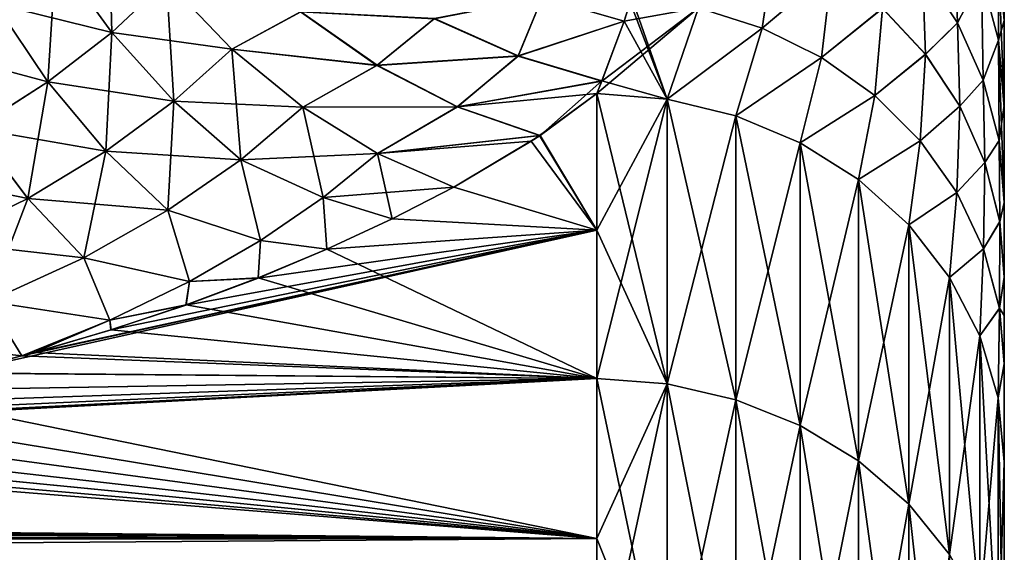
# Model space of a CAD drawing. Header units: metres. Extents: x -37.4 to 37.6, y -35 to 35.
# Tile 369 of 372: x 35.2 to 37.6, y 14.5 to 15.8. Entities that reach past the tile are written whole.
import ezdxf

# ---------------------------------------------------------------- set-up
doc = ezdxf.new("R2010")
doc.units = ezdxf.units.M
doc.layers.add('solid_506616_SW0001', color=7, linetype='CONTINUOUS')

msp = doc.modelspace()

# ---------------------------------------------------------------- linework, layer by layer
at = {"layer": 'solid_506616_SW0001'}
for points in [[(37.625, 16.299873, -136.302643), (37.625, -16.299873, -136.297363), (37.625, -16.24684, -137.614548)], [(37.625, 16.246412, -137.619797), (37.625, 16.299873, -136.302643), (37.625, -16.24684, -137.614548)], [(37.625, 16.299873, -136.302643), (37.625, 16.24684, -134.985443), (37.625, -16.299873, -136.297363)], [(37.609806, 16.258867, -133.648529), (37.625, 15.823136, -132.386139), (37.625, 16.087645, -133.676788)], [(37.609806, 15.991706, -132.344437), (37.625, 15.823136, -132.386139), (37.609806, 16.258867, -133.648529)], [(37.625, 16.24684, -134.985443), (37.625, -16.246412, -134.980194), (37.625, -16.299873, -136.297363)], [(37.625, 16.24684, -134.985443), (37.625, 16.087645, -133.676788), (37.625, -16.246412, -134.980194)], [(37.625, 16.246412, -137.619797), (37.625, -16.24684, -137.614548), (37.625, -16.087645, -138.923203)], [(37.625, 16.086803, -138.928375), (37.625, 16.246412, -137.619797), (37.625, -16.087645, -138.923203)], [(35.297596, 15.983715, -143.946854), (35.426468, 16.109432, -143.778351), (35.434658, 15.793703, -143.988968)], [(35.426468, 16.109432, -143.778351), (35.568989, 15.920664, -143.805145), (35.434658, 15.793703, -143.988968)], [(37.424252, 15.946261, -130.644897), (37.510345, 15.817183, -130.687927), (37.501339, 16.077663, -131.472443)], [(37.501339, 16.077662, -141.127563), (37.510349, 15.817179, -141.912094), (37.424255, 15.946258, -141.955124)], [(37.510345, 15.817183, -130.687927), (37.569393, 15.93074, -131.514664), (37.501339, 16.077663, -131.472443)], [(37.569393, 15.930738, -141.085342), (37.510349, 15.817179, -141.912094), (37.501339, 16.077662, -141.127563)], [(37.609806, 15.991706, -140.255569), (37.625, 16.086803, -138.928375), (37.625, 15.823136, -140.213867)], [(37.625, 16.087645, -133.676788), (37.625, -16.086803, -133.671616), (37.625, -16.246412, -134.980194)], [(37.625, 16.087645, -133.676788), (37.625, 15.823136, -132.386139), (37.625, -16.086803, -133.671616)], [(37.625, 16.086803, -138.928375), (37.625, -16.087645, -138.923203), (37.625, -15.823136, -140.213867)], [(37.625, 15.823136, -140.213867), (37.625, 16.086803, -138.928375), (37.625, -15.823136, -140.213867)], [(37.031075, 15.804165, -143.146774), (36.874298, 15.853676, -143.169754), (37.06321, 16.024723, -142.604446)], [(37.063229, 16.024942, -129.996124), (36.874348, 15.853902, -129.430771), (37.031113, 15.804387, -129.453751)], [(37.031075, 15.804165, -143.146774), (37.06321, 16.024723, -142.604446), (37.201992, 15.948585, -142.573669)], [(37.202015, 15.948799, -130.026901), (37.063229, 16.024942, -129.996124), (37.031113, 15.804387, -129.453751)], [(35.149071, 15.863581, -144.105347), (35.297596, 15.983715, -143.946854), (35.278141, 15.671979, -144.162766)], [(35.2976, 15.98371, -128.653152), (35.14909, 15.863591, -128.494675), (35.434666, 15.793699, -128.611038)], [(35.297596, 15.983715, -143.946854), (35.434658, 15.793703, -143.988968), (35.278141, 15.671979, -144.162766)], [(35.2976, 15.98371, -128.653152), (35.434666, 15.793699, -128.611038), (35.569, 15.920675, -128.79483)], [(37.609806, 15.991706, -140.255569), (37.611, 15.774966, -141.040573), (37.569393, 15.930738, -141.085342)], [(37.611, 15.774968, -131.559433), (37.609806, 15.991706, -132.344437), (37.569393, 15.93074, -131.514664)], [(37.609806, 15.991706, -132.344437), (37.625, 15.614592, -131.605011), (37.625, 15.823136, -132.386139)], [(37.611, 15.774968, -131.559433), (37.625, 15.614592, -131.605011), (37.609806, 15.991706, -132.344437)], [(37.609806, 15.991706, -140.255569), (37.625, 15.823136, -140.213867), (37.611, 15.774966, -141.040573)], [(37.176659, 15.731811, -143.113174), (37.031075, 15.804165, -143.146774), (37.201992, 15.948585, -142.573669)], [(37.202015, 15.948799, -130.026901), (37.031113, 15.804387, -129.453751), (37.176685, 15.732033, -129.48735)], [(37.176659, 15.731811, -143.113174), (37.201992, 15.948585, -142.573669), (37.325771, 15.852756, -142.534927)], [(37.32579, 15.852963, -130.065643), (37.202015, 15.948799, -130.026901), (37.176685, 15.732033, -129.48735)], [(37.424255, 15.946258, -141.955124), (37.431328, 15.739726, -142.489227), (37.325771, 15.852756, -142.534927)], [(37.431347, 15.739928, -130.111328), (37.424252, 15.946261, -130.644897), (37.32579, 15.852963, -130.065643)], [(37.431347, 15.739928, -130.111328), (37.510345, 15.817183, -130.687927), (37.424252, 15.946261, -130.644897)], [(37.424255, 15.946258, -141.955124), (37.510349, 15.817179, -141.912094), (37.431328, 15.739726, -142.489227)], [(37.510345, 15.817183, -130.687927), (37.573486, 15.676672, -130.734772), (37.569393, 15.93074, -131.514664)], [(37.569393, 15.930738, -141.085342), (37.573486, 15.676666, -141.86525), (37.510349, 15.817179, -141.912094)], [(37.573486, 15.676672, -130.734772), (37.611, 15.774968, -131.559433), (37.569393, 15.93074, -131.514664)], [(37.611, 15.774966, -141.040573), (37.573486, 15.676666, -141.86525), (37.569393, 15.930738, -141.085342)], [(35.434658, 15.793703, -143.988968), (35.568989, 15.920664, -143.805145), (35.587288, 15.624714, -144.058334)], [(35.569, 15.920675, -128.79483), (35.434666, 15.793699, -128.611038), (35.729294, 15.7528, -128.74205)], [(35.568989, 15.920664, -143.805145), (35.729282, 15.752782, -143.857925), (35.587288, 15.624714, -144.058334)], [(35.898075, 15.844032, -143.657532), (35.729282, 15.752782, -143.857925), (35.568989, 15.920664, -143.805145)], [(35.898857, 15.844504, -128.943512), (35.569, 15.920675, -128.79483), (35.729294, 15.7528, -128.74205)], [(36.431751, 15.735695, -143.540283), (36.22599, 15.826799, -143.479385), (36.490654, 15.879074, -143.254471)], [(36.490864, 15.879777, -129.34697), (36.226387, 15.827496, -129.121902), (36.432137, 15.736426, -129.061157)], [(36.431751, 15.735695, -143.540283), (36.490654, 15.879074, -143.254471), (36.692238, 15.820977, -143.30864)], [(36.490864, 15.879777, -129.34697), (36.432137, 15.736426, -129.061157), (36.692471, 15.821692, -129.292923)], [(36.707283, 15.867503, -143.206848), (36.692238, 15.820977, -143.30864), (36.490654, 15.879074, -143.254471)], [(36.70731, 15.867605, -129.393387), (36.490864, 15.879777, -129.34697), (36.692471, 15.821692, -129.292923)], [(36.797443, 15.629682, -128.91861), (36.710712, 15.878798, -129.418121), (36.70731, 15.867605, -129.393387)], [(36.797443, 15.629682, -128.91861), (36.874348, 15.853902, -129.430771), (36.710712, 15.878798, -129.418121)], [(35.14909, 15.863591, -128.494675), (34.980865, 15.751405, -128.34845), (35.27816, 15.671991, -128.437241)], [(35.149071, 15.863581, -144.105347), (35.278141, 15.671979, -144.162766), (35.099201, 15.55794, -144.323944)], [(35.14909, 15.863591, -128.494675), (35.27816, 15.671991, -128.437241), (35.434666, 15.793699, -128.611038)], [(36.874298, 15.853676, -143.169754), (36.625004, 15.643232, -143.687775), (36.63752, 15.674239, -143.622192)], [(36.874298, 15.853676, -143.169754), (36.797443, 15.629686, -143.681381), (36.625004, 15.643232, -143.687775)], [(36.874298, 15.853676, -143.169754), (36.63752, 15.674239, -143.622192), (36.692238, 15.820977, -143.30864)], [(36.874298, 15.853676, -143.169754), (36.692238, 15.820977, -143.30864), (36.707283, 15.867503, -143.206848)], [(36.797443, 15.629682, -128.91861), (36.70731, 15.867605, -129.393387), (36.692471, 15.821692, -129.292923)], [(36.797443, 15.629682, -128.91861), (37.031113, 15.804387, -129.453751), (36.874348, 15.853902, -129.430771)], [(37.031075, 15.804165, -143.146774), (36.797443, 15.629686, -143.681381), (36.874298, 15.853676, -143.169754)], [(37.307041, 15.638608, -143.069901), (37.176659, 15.731811, -143.113174), (37.325771, 15.852756, -142.534927)], [(37.32579, 15.852963, -130.065643), (37.176685, 15.732033, -129.48735), (37.30706, 15.638833, -129.530609)], [(37.307041, 15.638608, -143.069901), (37.325771, 15.852756, -142.534927), (37.431328, 15.739726, -142.489227)], [(37.431347, 15.739928, -130.111328), (37.32579, 15.852963, -130.065643), (37.30706, 15.638833, -129.530609)], [(36.085285, 15.712633, -143.71875), (35.729282, 15.752782, -143.857925), (35.898075, 15.844032, -143.657532)], [(35.898857, 15.844504, -128.943512), (35.729294, 15.7528, -128.74205), (36.086124, 15.713162, -128.882385)], [(36.085285, 15.712633, -143.71875), (35.898075, 15.844032, -143.657532), (36.22599, 15.826799, -143.479385)], [(36.226387, 15.827496, -129.121902), (35.898857, 15.844504, -128.943512), (36.086124, 15.713162, -128.882385)], [(36.085285, 15.712633, -143.71875), (36.22599, 15.826799, -143.479385), (36.431751, 15.735695, -143.540283)], [(36.432137, 15.736426, -129.061157), (36.226387, 15.827496, -129.121902), (36.086124, 15.713162, -128.882385)], [(36.431751, 15.735695, -143.540283), (36.692238, 15.820977, -143.30864), (36.63752, 15.674239, -143.622192)], [(36.692471, 15.821692, -129.292923), (36.432137, 15.736426, -129.061157), (36.637772, 15.674937, -128.979263)], [(36.797443, 15.629682, -128.91861), (36.692471, 15.821692, -129.292923), (36.637772, 15.674937, -128.979263)], [(36.797443, 15.629682, -128.91861), (36.966034, 15.589019, -128.937805), (37.031113, 15.804387, -129.453751)], [(37.031075, 15.804165, -143.146774), (36.966038, 15.589024, -143.662186), (36.797443, 15.629686, -143.681381)], [(36.966034, 15.589019, -128.937805), (37.176685, 15.732033, -129.48735), (37.031113, 15.804387, -129.453751)], [(37.176659, 15.731811, -143.113174), (36.966038, 15.589024, -143.662186), (37.031075, 15.804165, -143.146774)], [(37.510349, 15.817179, -141.912094), (37.515915, 15.612437, -142.437775), (37.431328, 15.739726, -142.489227)], [(37.51593, 15.612632, -130.162781), (37.510345, 15.817183, -130.687927), (37.431347, 15.739928, -130.111328)], [(37.51593, 15.612632, -130.162781), (37.573486, 15.676672, -130.734772), (37.510345, 15.817183, -130.687927)], [(37.510349, 15.817179, -141.912094), (37.573486, 15.676666, -141.86525), (37.515915, 15.612437, -142.437775)], [(37.611, 15.774966, -141.040573), (37.625, 15.823136, -140.213867), (37.625, 15.61459, -140.994995)], [(37.625, 15.823136, -140.213867), (37.625, -15.823136, -140.213867), (37.625, -15.614588, -140.994995)], [(37.625, 15.61459, -140.994995), (37.625, 15.823136, -140.213867), (37.625, -15.614588, -140.994995)], [(37.625, 15.823136, -132.386139), (37.625, -15.823136, -132.386139), (37.625, -16.086803, -133.671616)], [(37.625, 15.823136, -132.386139), (37.625, 15.614592, -131.605011), (37.625, -15.823136, -132.386139)], [(35.278141, 15.671979, -144.162766), (35.434658, 15.793703, -143.988968), (35.420574, 15.501575, -144.248474)], [(35.434666, 15.793699, -128.611038), (35.27816, 15.671991, -128.437241), (35.587296, 15.624711, -128.541672)], [(35.434658, 15.793703, -143.988968), (35.587288, 15.624714, -144.058334), (35.420574, 15.501575, -144.248474)], [(35.434666, 15.793699, -128.611038), (35.587296, 15.624711, -128.541672), (35.729294, 15.7528, -128.74205)], [(37.573486, 15.676672, -130.734772), (37.612038, 15.528367, -130.78421), (37.611, 15.774968, -131.559433)], [(37.611, 15.774966, -141.040573), (37.612038, 15.528361, -141.815811), (37.573486, 15.676666, -141.86525)], [(37.611, 15.774968, -131.559433), (37.625, 15.376116, -130.834961), (37.625, 15.609163, -131.586166)], [(37.612038, 15.528367, -130.78421), (37.625, 15.376116, -130.834961), (37.611, 15.774968, -131.559433)], [(37.611, 15.774968, -131.559433), (37.625, 15.609163, -131.586166), (37.625, 15.614592, -131.605011)], [(37.611, 15.774966, -141.040573), (37.625, 15.61459, -140.994995), (37.612038, 15.528361, -141.815811)], [(34.980865, 15.751405, -128.34845), (35.099213, 15.557962, -128.276077), (35.27816, 15.671991, -128.437241)], [(35.587288, 15.624714, -144.058334), (35.729282, 15.752782, -143.857925), (35.75164, 15.481005, -144.153198)], [(35.729294, 15.7528, -128.74205), (35.587296, 15.624711, -128.541672), (35.903316, 15.610039, -128.664612)], [(35.729282, 15.752782, -143.857925), (35.903309, 15.610013, -143.935364), (35.75164, 15.481005, -144.153198)], [(36.085285, 15.712633, -143.71875), (35.903309, 15.610013, -143.935364), (35.729282, 15.752782, -143.857925)], [(36.086124, 15.713162, -128.882385), (35.729294, 15.7528, -128.74205), (35.903316, 15.610039, -128.664612)], [(36.282448, 15.610509, -143.800964), (36.085285, 15.712633, -143.71875), (36.431751, 15.735695, -143.540283)], [(36.432137, 15.736426, -129.061157), (36.086124, 15.713162, -128.882385), (36.283348, 15.611097, -128.800262)], [(36.282448, 15.610509, -143.800964), (36.431751, 15.735695, -143.540283), (36.63752, 15.674239, -143.622192)], [(36.637772, 15.674937, -128.979263), (36.432137, 15.736426, -129.061157), (36.283348, 15.611097, -128.800262)], [(36.966034, 15.589019, -128.937805), (37.124245, 15.522478, -128.969238), (37.176685, 15.732033, -129.48735)], [(37.176659, 15.731811, -143.113174), (37.124245, 15.522482, -143.630753), (36.966038, 15.589024, -143.662186)], [(37.124245, 15.522478, -128.969238), (37.30706, 15.638833, -129.530609), (37.176685, 15.732033, -129.48735)], [(37.307041, 15.638608, -143.069901), (37.124245, 15.522482, -143.630753), (37.176659, 15.731811, -143.113174)], [(37.418629, 15.527126, -143.018158), (37.307041, 15.638608, -143.069901), (37.431328, 15.739726, -142.489227)], [(37.431347, 15.739928, -130.111328), (37.30706, 15.638833, -129.530609), (37.418636, 15.527356, -129.582367)], [(37.418629, 15.527126, -143.018158), (37.431328, 15.739726, -142.489227), (37.515915, 15.612437, -142.437775)], [(37.51593, 15.612632, -130.162781), (37.431347, 15.739928, -130.111328), (37.418636, 15.527356, -129.582367)], [(36.282448, 15.610509, -143.800964), (35.903309, 15.610013, -143.935364), (36.085285, 15.712633, -143.71875)], [(36.086124, 15.713162, -128.882385), (35.903316, 15.610039, -128.664612), (36.283348, 15.611097, -128.800262)], [(35.099201, 15.55794, -144.323944), (35.278141, 15.671979, -144.162766), (35.228741, 15.385897, -144.425369)], [(35.27816, 15.671991, -128.437241), (35.099213, 15.557962, -128.276077), (35.420593, 15.501592, -128.351547)], [(35.278141, 15.671979, -144.162766), (35.420574, 15.501575, -144.248474), (35.228741, 15.385897, -144.425369)], [(35.27816, 15.671991, -128.437241), (35.420593, 15.501592, -128.351547), (35.587296, 15.624711, -128.541672)], [(36.282448, 15.610509, -143.800964), (36.63752, 15.674239, -143.622192), (36.625004, 15.643232, -143.687775)], [(36.637772, 15.674937, -128.979263), (36.283348, 15.611097, -128.800262), (36.485722, 15.540838, -128.699188)], [(36.637772, 15.674937, -128.979263), (36.485722, 15.540838, -128.699188), (36.624996, 15.64323, -128.912216)], [(36.797443, 15.629682, -128.91861), (36.637772, 15.674937, -128.979263), (36.624996, 15.64323, -128.912216)], [(37.573486, 15.676666, -141.86525), (37.577332, 15.474197, -142.381882), (37.515915, 15.612437, -142.437775)], [(37.577343, 15.474386, -130.218658), (37.573486, 15.676672, -130.734772), (37.51593, 15.612632, -130.162781)], [(37.577343, 15.474386, -130.218658), (37.612038, 15.528367, -130.78421), (37.573486, 15.676672, -130.734772)], [(37.573486, 15.676666, -141.86525), (37.612038, 15.528361, -141.815811), (37.577332, 15.474197, -142.381882)], [(36.282448, 15.610509, -143.800964), (36.625004, 15.643232, -143.687775), (36.484753, 15.540189, -143.902145)], [(36.484753, 15.540189, -143.902145), (36.625004, 15.643232, -143.687775), (36.625, 15.307608, -144.360214)], [(36.625, 15.307605, -128.239777), (36.624996, 15.64323, -128.912216), (36.485722, 15.540838, -128.699188)], [(36.797443, 15.629682, -128.91861), (36.624996, 15.64323, -128.912216), (36.625, 15.307605, -128.239777)], [(36.797443, 14.930153, -145.009903), (36.625, 15.307608, -144.360214), (36.625004, 15.643232, -143.687775)], [(36.797443, 15.629686, -143.681381), (36.797443, 14.930153, -145.009903), (36.625004, 15.643232, -143.687775)], [(37.124245, 15.522478, -128.969238), (37.267254, 15.432083, -129.011932), (37.30706, 15.638833, -129.530609)], [(37.307041, 15.638608, -143.069901), (37.267254, 15.432086, -143.588058), (37.124245, 15.522482, -143.630753)], [(37.267254, 15.432083, -129.011932), (37.418636, 15.527356, -129.582367), (37.30706, 15.638833, -129.530609)], [(37.418629, 15.527126, -143.018158), (37.267254, 15.432086, -143.588058), (37.307041, 15.638608, -143.069901)], [(35.420574, 15.501575, -144.248474), (35.587288, 15.624714, -144.058334), (35.572777, 15.356664, -144.360275)], [(35.587296, 15.624711, -128.541672), (35.420593, 15.501592, -128.351547), (35.751644, 15.481002, -128.446808)], [(35.587288, 15.624714, -144.058334), (35.75164, 15.481005, -144.153198), (35.572777, 15.356664, -144.360275)], [(35.587296, 15.624711, -128.541672), (35.751644, 15.481002, -128.446808), (35.903316, 15.610039, -128.664612)], [(35.75164, 15.481005, -144.153198), (35.903309, 15.610013, -143.935364), (35.953342, 15.387988, -144.231873)], [(36.086689, 15.495987, -128.564468), (35.903316, 15.610039, -128.664612), (35.751644, 15.481002, -128.446808)], [(36.282448, 15.610509, -143.800964), (36.086685, 15.495955, -144.035507), (35.903309, 15.610013, -143.935364)], [(35.903309, 15.610013, -143.935364), (36.086685, 15.495955, -144.035507), (35.953342, 15.387988, -144.231873)], [(36.283348, 15.611097, -128.800262), (35.903316, 15.610039, -128.664612), (36.086689, 15.495987, -128.564468)], [(36.282448, 15.610509, -143.800964), (36.484753, 15.540189, -143.902145), (36.086685, 15.495955, -144.035507)], [(36.283348, 15.611097, -128.800262), (36.086689, 15.495987, -128.564468), (36.485722, 15.540838, -128.699188)], [(36.797443, 15.629682, -128.91861), (36.625, 15.307605, -128.239777), (36.625, 14.943091, -127.582542)], [(36.797443, 14.930148, -127.590088), (36.797443, 15.629682, -128.91861), (36.625, 14.943091, -127.582542)], [(36.966038, 14.891311, -144.987244), (36.797443, 14.930153, -145.009903), (36.797443, 15.629686, -143.681381)], [(36.966038, 14.891311, -144.987244), (36.797443, 15.629686, -143.681381), (36.966038, 15.589024, -143.662186)], [(36.797443, 14.930148, -127.590088), (36.966034, 15.589019, -128.937805), (36.797443, 15.629682, -128.91861)], [(37.508343, 15.400436, -142.959335), (37.418629, 15.527126, -143.018158), (37.515915, 15.612437, -142.437775)], [(37.51593, 15.612632, -130.162781), (37.418636, 15.527356, -129.582367), (37.508347, 15.400674, -129.64119)], [(37.508343, 15.400436, -142.959335), (37.515915, 15.612437, -142.437775), (37.577332, 15.474197, -142.381882)], [(37.577343, 15.474386, -130.218658), (37.51593, 15.612632, -130.162781), (37.508347, 15.400674, -129.64119)], [(37.612038, 15.528361, -141.815811), (37.625, 15.61459, -140.994995), (37.625, 15.376109, -141.76506)], [(37.625, 15.614592, -131.605011), (37.625, -15.614588, -131.605011), (37.625, -15.823136, -132.386139)], [(37.625, 15.614592, -131.605011), (37.625, 15.609163, -131.586166), (37.625, -15.614588, -131.605011)], [(37.625, 15.61459, -140.994995), (37.625, -15.614588, -140.994995), (37.625, -15.609159, -141.013855)], [(37.625, 15.609159, -141.013855), (37.625, 15.61459, -140.994995), (37.625, -15.609159, -141.013855)], [(37.625, 15.376109, -141.76506), (37.625, 15.61459, -140.994995), (37.625, 15.609159, -141.013855)], [(37.625, 15.609163, -131.586166), (37.625, -15.609161, -131.586166), (37.625, -15.614588, -131.605011)], [(37.625, 15.609163, -131.586166), (37.625, 15.376116, -130.834961), (37.625, -15.609161, -131.586166)], [(37.625, 15.609159, -141.013855), (37.625, -15.609159, -141.013855), (37.625, -15.376108, -141.765076)], [(37.625, 15.376109, -141.76506), (37.625, 15.609159, -141.013855), (37.625, -15.376108, -141.765076)], [(36.966034, 14.891305, -127.612747), (36.966034, 15.589019, -128.937805), (36.797443, 14.930148, -127.590088)], [(36.966034, 14.891305, -127.612747), (37.124245, 15.522478, -128.969238), (36.966034, 15.589019, -128.937805)], [(37.124245, 14.827746, -144.950165), (36.966038, 14.891311, -144.987244), (36.966038, 15.589024, -143.662186)], [(37.124245, 14.827746, -144.950165), (36.966038, 15.589024, -143.662186), (37.124245, 15.522482, -143.630753)], [(35.099213, 15.557962, -128.276077), (34.897835, 15.454041, -128.130447), (35.228756, 15.385923, -128.174652)], [(35.099201, 15.55794, -144.323944), (35.228741, 15.385897, -144.425369), (35.011681, 15.280218, -144.585663)], [(35.099213, 15.557962, -128.276077), (35.228756, 15.385923, -128.174652), (35.420593, 15.501592, -128.351547)], [(36.086685, 15.495955, -144.035507), (36.484753, 15.540189, -143.902145), (36.464191, 15.526543, -143.929977)], [(36.086689, 15.495987, -128.564468), (36.274605, 15.413564, -128.444305), (36.485722, 15.540838, -128.699188)], [(36.485722, 15.540838, -128.699188), (36.274605, 15.413564, -128.444305), (36.464169, 15.526525, -128.669998)], [(36.625, 15.307605, -128.239777), (36.485722, 15.540838, -128.699188), (36.464169, 15.526525, -128.669998)], [(36.464191, 15.526543, -143.929977), (36.484753, 15.540189, -143.902145), (36.625, 15.307608, -144.360214)], [(36.086685, 15.495955, -144.035507), (36.464191, 15.526543, -143.929977), (36.274605, 15.413564, -144.155701)], [(36.274605, 15.413564, -144.155701), (36.464191, 15.526543, -143.929977), (36.625, 15.307608, -144.360214)], [(36.625, 15.307605, -128.239777), (36.464169, 15.526525, -128.669998), (36.274605, 15.413564, -128.444305)], [(37.124245, 14.827743, -127.649826), (37.124245, 15.522478, -128.969238), (36.966034, 14.891305, -127.612747)], [(37.267254, 14.741398, -144.899796), (37.124245, 14.827746, -144.950165), (37.124245, 15.522482, -143.630753)], [(37.267254, 14.741398, -144.899796), (37.124245, 15.522482, -143.630753), (37.267254, 15.432086, -143.588058)], [(37.124245, 14.827743, -127.649826), (37.267254, 15.432083, -129.011932), (37.124245, 15.522478, -128.969238)], [(37.267254, 15.432083, -129.011932), (37.390709, 15.320588, -129.06459), (37.418636, 15.527356, -129.582367)], [(37.418629, 15.527126, -143.018158), (37.390709, 15.32059, -143.535416), (37.267254, 15.432086, -143.588058)], [(37.390709, 15.320588, -129.06459), (37.508347, 15.400674, -129.64119), (37.418636, 15.527356, -129.582367)], [(37.508343, 15.400436, -142.959335), (37.390709, 15.32059, -143.535416), (37.418629, 15.527126, -143.018158)], [(37.612038, 15.528361, -141.815811), (37.613983, 15.328603, -142.323029), (37.577332, 15.474197, -142.381882)], [(37.613991, 15.328786, -130.277512), (37.612038, 15.528367, -130.78421), (37.577343, 15.474386, -130.218658)], [(37.613991, 15.328786, -130.277512), (37.625, 15.376116, -130.834961), (37.612038, 15.528367, -130.78421)], [(37.612038, 15.528361, -141.815811), (37.625, 15.376109, -141.76506), (37.613983, 15.328603, -142.323029)], [(35.228741, 15.385897, -144.425369), (35.420574, 15.501575, -144.248474), (35.366211, 15.23959, -144.553284)], [(35.420593, 15.501592, -128.351547), (35.228756, 15.385923, -128.174652), (35.572796, 15.356682, -128.239731)], [(35.420574, 15.501575, -144.248474), (35.572777, 15.356664, -144.360275), (35.366211, 15.23959, -144.553284)], [(35.420593, 15.501592, -128.351547), (35.572796, 15.356682, -128.239731), (35.751644, 15.481002, -128.446808)], [(35.953346, 15.387986, -128.368118), (36.086689, 15.495987, -128.564468), (35.751644, 15.481002, -128.446808)], [(35.953342, 15.387988, -144.231873), (36.086685, 15.495955, -144.035507), (36.122925, 15.335399, -144.30722)], [(35.953346, 15.387986, -128.368118), (36.274605, 15.413564, -128.444305), (36.086689, 15.495987, -128.564468)], [(36.086685, 15.495955, -144.035507), (36.274605, 15.413564, -144.155701), (36.122925, 15.335399, -144.30722)], [(35.572777, 15.356664, -144.360275), (35.75164, 15.481005, -144.153198), (35.799725, 15.282798, -144.420731)], [(35.799736, 15.282806, -128.179291), (35.751644, 15.481002, -128.446808), (35.572796, 15.356682, -128.239731)], [(35.75164, 15.481005, -144.153198), (35.953342, 15.387988, -144.231873), (35.799725, 15.282798, -144.420731)], [(35.799736, 15.282806, -128.179291), (35.953346, 15.387986, -128.368118), (35.751644, 15.481002, -128.446808)], [(37.573715, 15.26203, -142.895081), (37.508343, 15.400436, -142.959335), (37.577332, 15.474197, -142.381882)], [(37.577343, 15.474386, -130.218658), (37.508347, 15.400674, -129.64119), (37.573711, 15.262277, -129.705429)], [(37.613991, 15.328786, -130.277512), (37.577343, 15.474386, -130.218658), (37.573711, 15.262277, -129.705429)], [(37.573715, 15.26203, -142.895081), (37.577332, 15.474197, -142.381882), (37.613983, 15.328603, -142.323029)], [(34.897835, 15.454041, -128.130447), (35.011684, 15.28021, -128.014328), (35.228756, 15.385923, -128.174652)], [(37.267254, 14.741394, -127.700203), (37.267254, 15.432083, -129.011932), (37.124245, 14.827743, -127.649826)], [(37.390709, 14.634892, -144.837662), (37.267254, 14.741398, -144.899796), (37.267254, 15.432086, -143.588058)], [(37.390709, 14.634892, -144.837662), (37.267254, 15.432086, -143.588058), (37.390709, 15.32059, -143.535416)], [(37.267254, 14.741394, -127.700203), (37.390709, 15.320588, -129.06459), (37.267254, 15.432083, -129.011932)], [(35.953346, 15.387986, -128.368118), (36.122791, 15.335332, -128.292648), (36.274605, 15.413564, -128.444305)], [(36.625, 15.307605, -128.239777), (36.274605, 15.413564, -128.444305), (36.122791, 15.335332, -128.292648)], [(36.122925, 15.335399, -144.30722), (36.274605, 15.413564, -144.155701), (36.625, 15.307608, -144.360214)], [(37.390709, 15.320588, -129.06459), (37.490852, 15.191386, -129.12561), (37.508347, 15.400674, -129.64119)], [(37.508343, 15.400436, -142.959335), (37.490852, 15.191387, -143.474396), (37.390709, 15.32059, -143.535416)], [(37.490852, 15.191386, -129.12561), (37.573711, 15.262277, -129.705429), (37.508347, 15.400674, -129.64119)], [(37.573715, 15.26203, -142.895081), (37.490852, 15.191387, -143.474396), (37.508343, 15.400436, -142.959335)], [(35.011681, 15.280218, -144.585663), (35.228741, 15.385897, -144.425369), (35.131752, 15.132389, -144.72847)], [(35.228756, 15.385923, -128.174652), (35.011684, 15.28021, -128.014328), (35.366222, 15.239619, -128.046738)], [(35.228741, 15.385897, -144.425369), (35.366211, 15.23959, -144.553284), (35.131752, 15.132389, -144.72847)], [(35.228756, 15.385923, -128.174652), (35.366222, 15.239619, -128.046738), (35.572796, 15.356682, -128.239731)], [(35.799725, 15.282798, -144.420731), (35.953342, 15.387988, -144.231873), (35.96291, 15.260962, -144.448196)], [(35.799736, 15.282806, -128.179291), (35.962616, 15.260832, -128.151566), (35.953346, 15.387986, -128.368118)], [(35.953342, 15.387988, -144.231873), (36.122925, 15.335399, -144.30722), (35.96291, 15.260962, -144.448196)], [(35.953346, 15.387986, -128.368118), (35.962616, 15.260832, -128.151566), (36.122791, 15.335332, -128.292648)], [(37.613983, 15.328603, -142.323029), (37.625, 15.376109, -141.76506), (37.625, 15.192655, -142.264404)], [(37.613991, 15.328786, -130.277512), (37.625, 15.192769, -130.335892), (37.625, 15.376116, -130.834961)], [(37.625, 15.376116, -130.834961), (37.625, -15.376119, -130.834961), (37.625, -15.609161, -131.586166)], [(37.625, 15.376116, -130.834961), (37.625, 15.192769, -130.335892), (37.625, -15.376119, -130.834961)], [(37.625, 15.376109, -141.76506), (37.625, -15.376108, -141.765076), (37.625, -15.192721, -142.264236)], [(37.625, 15.192655, -142.264404), (37.625, 15.376109, -141.76506), (37.625, -15.192721, -142.264236)], [(35.366211, 15.23959, -144.553284), (35.572777, 15.356664, -144.360275), (35.625458, 15.181874, -144.600052)], [(35.625477, 15.181905, -127.999969), (35.572796, 15.356682, -128.239731), (35.366222, 15.239619, -128.046738)], [(35.572777, 15.356664, -144.360275), (35.799725, 15.282798, -144.420731), (35.625458, 15.181874, -144.600052)], [(35.625477, 15.181905, -127.999969), (35.799736, 15.282806, -128.179291), (35.572796, 15.356682, -128.239731)], [(36.625, 15.307605, -128.239777), (36.122791, 15.335332, -128.292648), (35.962616, 15.260832, -128.151566)], [(35.96291, 15.260962, -144.448196), (36.122925, 15.335399, -144.30722), (36.625, 15.307608, -144.360214)], [(37.390709, 14.63489, -127.762337), (37.390709, 15.320588, -129.06459), (37.267254, 14.741394, -127.700203)], [(37.490852, 14.511471, -144.765656), (37.390709, 14.634892, -144.837662), (37.390709, 15.32059, -143.535416)], [(37.490852, 14.511471, -144.765656), (37.390709, 15.32059, -143.535416), (37.490852, 15.191387, -143.474396)], [(37.390709, 14.63489, -127.762337), (37.490852, 15.191386, -129.12561), (37.390709, 15.320588, -129.06459)], [(37.613991, 15.328786, -130.277512), (37.573711, 15.262277, -129.705429), (37.612938, 15.115977, -129.773361)], [(37.612942, 15.115722, -142.827164), (37.573715, 15.26203, -142.895081), (37.613983, 15.328603, -142.323029)], [(37.613991, 15.328786, -130.277512), (37.612938, 15.115977, -129.773361), (37.625, 15.192769, -130.335892)], [(37.612942, 15.115722, -142.827164), (37.613983, 15.328603, -142.323029), (37.625, 15.192655, -142.264404)], [(36.625, 15.307605, -128.239777), (35.213913, 14.998965, -127.679031), (35.047798, 14.956792, -127.606071)], [(36.625, 14.943091, -127.582542), (36.625, 15.307605, -128.239777), (35.047798, 14.956792, -127.606071)], [(36.625, 15.307605, -128.239777), (35.242577, 15.006768, -127.692627), (35.213913, 14.998965, -127.679031)], [(36.625, 15.307605, -128.239777), (35.432747, 15.062649, -127.790794), (35.242577, 15.006768, -127.692627)], [(36.625, 15.307605, -128.239777), (35.616344, 15.123867, -127.900078), (35.432747, 15.062649, -127.790794)], [(36.625, 15.307605, -128.239777), (35.793747, 15.190243, -128.020721), (35.616344, 15.123867, -127.900078)], [(36.625, 15.307605, -128.239777), (35.962616, 15.260832, -128.151566), (35.793747, 15.190243, -128.020721)], [(35.96291, 15.260962, -144.448196), (36.625, 15.307608, -144.360214), (36.625, 14.943094, -145.017456)], [(36.797443, 14.930153, -145.009903), (36.625, 14.943094, -145.017456), (36.625, 15.307608, -144.360214)], [(35.011684, 15.28021, -128.014328), (35.131756, 15.132381, -127.871529), (35.366222, 15.239619, -128.046738)], [(35.625458, 15.181874, -144.600052), (35.799725, 15.282798, -144.420731), (35.794243, 15.190433, -144.578934)], [(35.625477, 15.181905, -127.999969), (35.793747, 15.190243, -128.020721), (35.799736, 15.282806, -128.179291)], [(35.799736, 15.282806, -128.179291), (35.793747, 15.190243, -128.020721), (35.962616, 15.260832, -128.151566)], [(35.799725, 15.282798, -144.420731), (35.96291, 15.260962, -144.448196), (35.794243, 15.190433, -144.578934)], [(35.794243, 15.190433, -144.578934), (35.96291, 15.260962, -144.448196), (36.625, 14.943094, -145.017456)], [(37.490852, 15.191386, -129.12561), (37.564632, 15.048411, -129.19313), (37.573711, 15.262277, -129.705429)], [(37.573715, 15.26203, -142.895081), (37.564632, 15.048411, -143.406876), (37.490852, 15.191387, -143.474396)], [(37.564632, 15.048411, -129.19313), (37.612938, 15.115977, -129.773361), (37.573711, 15.262277, -129.705429)], [(37.612942, 15.115722, -142.827164), (37.564632, 15.048411, -143.406876), (37.573715, 15.26203, -142.895081)], [(35.131752, 15.132389, -144.72847), (35.366211, 15.23959, -144.553284), (35.430302, 15.086758, -144.767639)], [(35.430294, 15.086777, -127.832375), (35.366222, 15.239619, -128.046738), (35.131756, 15.132381, -127.871529)], [(35.366211, 15.23959, -144.553284), (35.625458, 15.181874, -144.600052), (35.430302, 15.086758, -144.767639)], [(35.430294, 15.086777, -127.832375), (35.625477, 15.181905, -127.999969), (35.366222, 15.239619, -128.046738)], [(35.430294, 15.086777, -127.832375), (35.616344, 15.123867, -127.900078), (35.625477, 15.181905, -127.999969)], [(35.430302, 15.086758, -144.767639), (35.625458, 15.181874, -144.600052), (35.617077, 15.124113, -144.699478)], [(35.625477, 15.181905, -127.999969), (35.616344, 15.123867, -127.900078), (35.793747, 15.190243, -128.020721)], [(35.617077, 15.124113, -144.699478), (35.794243, 15.190433, -144.578934), (36.625, 14.943094, -145.017456)], [(35.625458, 15.181874, -144.600052), (35.794243, 15.190433, -144.578934), (35.617077, 15.124113, -144.699478)], [(37.490852, 14.51147, -127.834343), (37.490852, 15.191386, -129.12561), (37.390709, 14.63489, -127.762337)], [(37.564632, 14.374894, -144.685974), (37.490852, 14.511471, -144.765656), (37.490852, 15.191387, -143.474396)], [(37.564632, 14.374894, -144.685974), (37.490852, 15.191387, -143.474396), (37.564632, 15.048411, -143.406876)], [(37.490852, 14.51147, -127.834343), (37.564632, 15.048411, -129.19313), (37.490852, 15.191386, -129.12561)], [(37.612938, 15.115977, -129.773361), (37.625, 15.098663, -130.112732), (37.625, 15.192769, -130.335892)], [(37.612942, 15.115722, -142.827164), (37.625, 15.192655, -142.264404), (37.625, 15.098822, -142.486893)], [(37.625, 15.192769, -130.335892), (37.625, -15.192638, -130.335556), (37.625, -15.376119, -130.834961)], [(37.625, 15.192769, -130.335892), (37.625, 15.098663, -130.112732), (37.625, -15.192638, -130.335556)], [(37.625, 15.192655, -142.264404), (37.625, -15.192721, -142.264236), (37.625, -15.0986, -142.487427)], [(37.625, 15.098822, -142.486893), (37.625, 15.192655, -142.264404), (37.625, -15.0986, -142.487427)], [(35.131756, 15.132381, -127.871529), (34.870506, 15.038001, -127.718582), (35.213913, 14.998965, -127.679031)], [(35.131752, 15.132389, -144.72847), (35.213886, 14.998962, -144.920975), (35.048931, 14.957074, -144.993439)], [(35.131752, 15.132389, -144.72847), (35.430302, 15.086758, -144.767639), (35.213886, 14.998962, -144.920975)], [(35.430294, 15.086777, -127.832375), (35.131756, 15.132381, -127.871529), (35.213913, 14.998965, -127.679031)], [(35.430294, 15.086777, -127.832375), (35.432747, 15.062649, -127.790794), (35.616344, 15.123867, -127.900078)], [(35.430302, 15.086758, -144.767639), (35.617077, 15.124113, -144.699478), (35.43367, 15.06293, -144.808716)], [(35.43367, 15.06293, -144.808716), (35.617077, 15.124113, -144.699478), (36.625, 14.943094, -145.017456)], [(37.564632, 15.048411, -129.19313), (37.609806, 14.896016, -129.265106), (37.612938, 15.115977, -129.773361)], [(37.612942, 15.115722, -142.827164), (37.609806, 14.896014, -143.3349), (37.564632, 15.048411, -143.406876)], [(37.609806, 14.896016, -129.265106), (37.625, 14.979934, -129.847748), (37.612938, 15.115977, -129.773361)], [(37.612942, 15.115722, -142.827164), (37.625, 14.97966, -142.752853), (37.609806, 14.896014, -143.3349)], [(37.612938, 15.115977, -129.773361), (37.625, 14.979934, -129.847748), (37.625, 15.098663, -130.112732)], [(37.612942, 15.115722, -142.827164), (37.625, 15.098822, -142.486893), (37.625, 14.97966, -142.752853)], [(35.430302, 15.086758, -144.767639), (35.243637, 15.007063, -144.90686), (35.213886, 14.998962, -144.920975)], [(35.430294, 15.086777, -127.832375), (35.213913, 14.998965, -127.679031), (35.242577, 15.006768, -127.692627)], [(35.430294, 15.086777, -127.832375), (35.242577, 15.006768, -127.692627), (35.432747, 15.062649, -127.790794)], [(35.430302, 15.086758, -144.767639), (35.43367, 15.06293, -144.808716), (35.243637, 15.007063, -144.90686)], [(37.625, 15.098822, -142.486893), (37.625, -15.0986, -142.487427), (37.625, -14.979903, -142.752319)], [(37.625, 14.97966, -142.752853), (37.625, 15.098822, -142.486893), (37.625, -14.979903, -142.752319)], [(37.625, 15.098663, -130.112732), (37.625, -15.098772, -130.112976), (37.625, -15.192638, -130.335556)], [(37.625, 15.098663, -130.112732), (37.625, 14.979934, -129.847748), (37.625, -15.098772, -130.112976)], [(35.243637, 15.007063, -144.90686), (35.43367, 15.06293, -144.808716), (36.625, 14.943094, -145.017456)], [(34.870506, 15.038001, -127.718582), (35.047798, 14.956792, -127.606071), (35.213913, 14.998965, -127.679031)], [(37.564632, 14.374894, -127.914017), (37.564632, 15.048411, -129.19313), (37.490852, 14.51147, -127.834343)], [(37.564632, 15.048411, -143.406876), (37.609806, 14.896014, -143.3349), (37.609806, 14.22932, -144.601059)], [(37.564632, 14.374894, -144.685974), (37.564632, 15.048411, -143.406876), (37.609806, 14.22932, -144.601059)], [(37.564632, 14.374894, -127.914017), (37.609806, 14.896016, -129.265106), (37.564632, 15.048411, -129.19313)], [(35.213886, 14.998962, -144.920975), (35.243637, 15.007063, -144.90686), (36.625, 14.943094, -145.017456)], [(35.048931, 14.957074, -144.993439), (35.213886, 14.998962, -144.920975), (36.625, 14.943094, -145.017456)], [(36.625, 14.943091, -127.582542), (35.047798, 14.956792, -127.606071), (34.849121, 14.913145, -127.531418)], [(34.850216, 14.913374, -145.068192), (35.048931, 14.957074, -144.993439), (36.625, 14.943094, -145.017456)], [(37.609806, 14.896016, -129.265106), (37.625, 14.739011, -129.339249), (37.625, 14.979934, -129.847748)], [(37.609806, 14.896014, -143.3349), (37.625, 14.97966, -142.752853), (37.625, 14.739007, -143.260757)], [(37.625, 14.979934, -129.847748), (37.625, -14.979642, -129.847076), (37.625, -15.098772, -130.112976)], [(37.625, 14.979934, -129.847748), (37.625, 14.739011, -129.339249), (37.625, -14.979642, -129.847076)], [(37.625, 14.97966, -142.752853), (37.625, -14.979903, -142.752319), (37.625, -14.738982, -143.260788)], [(37.625, 14.739007, -143.260757), (37.625, 14.97966, -142.752853), (37.625, -14.738982, -143.260788)], [(36.625, 14.943091, -127.582542), (34.238262, 14.821783, -127.377853), (34.033352, 14.80488, -127.349831)], [(36.625, 14.550377, -126.941765), (36.625, 14.943091, -127.582542), (34.033352, 14.80488, -127.349831)], [(36.625, 14.943091, -127.582542), (34.443615, 14.845458, -127.417297), (34.238262, 14.821783, -127.377853)], [(36.625, 14.943091, -127.582542), (34.647114, 14.87594, -127.468445), (34.443615, 14.845458, -127.417297)], [(36.625, 14.943091, -127.582542), (34.849121, 14.913145, -127.531418), (34.647114, 14.87594, -127.468445)], [(34.850216, 14.913374, -145.068192), (36.625, 14.943094, -145.017456), (36.625, 14.55038, -145.658234)], [(36.797443, 14.117969, -146.272705), (36.625, 14.55038, -145.658234), (36.625, 14.943094, -145.017456)], [(36.797443, 14.930153, -145.009903), (36.797443, 14.117969, -146.272705), (36.625, 14.943094, -145.017456)], [(36.797443, 14.930148, -127.590088), (36.625, 14.943091, -127.582542), (36.625, 14.550377, -126.941765)], [(34.648098, 14.876097, -145.131302), (34.850216, 14.913374, -145.068192), (36.625, 14.55038, -145.658234)], [(36.797443, 14.930148, -127.590088), (36.625, 14.550377, -126.941765), (36.625, 14.130202, -126.318649)], [(36.797443, 14.117963, -126.327286), (36.797443, 14.930148, -127.590088), (36.625, 14.130202, -126.318649)], [(36.966038, 14.081239, -146.246765), (36.797443, 14.117969, -146.272705), (36.797443, 14.930153, -145.009903)], [(36.966038, 14.891311, -144.987244), (36.966038, 14.081239, -146.246765), (36.797443, 14.930153, -145.009903)], [(36.966034, 14.891305, -127.612747), (36.797443, 14.930148, -127.590088), (36.797443, 14.117963, -126.327286)], [(36.966034, 14.081233, -126.353233), (36.966034, 14.891305, -127.612747), (36.797443, 14.117963, -126.327286)], [(37.124245, 14.827743, -127.649826), (36.966034, 14.891305, -127.612747), (36.966034, 14.081233, -126.353233)], [(37.124245, 14.021132, -146.2043), (36.966038, 14.081239, -146.246765), (36.966038, 14.891311, -144.987244)], [(37.124245, 14.827746, -144.950165), (37.124245, 14.021132, -146.2043), (36.966038, 14.891311, -144.987244)], [(37.564632, 14.374894, -127.914017), (37.609806, 14.229321, -127.998947), (37.609806, 14.896016, -129.265106)], [(37.609806, 14.229321, -127.998947), (37.625, 14.739011, -129.339249), (37.609806, 14.896016, -129.265106)], [(37.609806, 14.896014, -143.3349), (37.625, 14.739007, -143.260757), (37.625, 14.083652, -144.506317)], [(37.609806, 14.22932, -144.601059), (37.609806, 14.896014, -143.3349), (37.625, 14.083652, -144.506317)], [(34.444401, 14.845561, -145.182526), (34.648098, 14.876097, -145.131302), (36.625, 14.55038, -145.658234)], [(34.238785, 14.821845, -145.222046), (34.444401, 14.845561, -145.182526), (36.625, 14.55038, -145.658234)], [(34.033649, 14.804911, -145.250122), (34.238785, 14.821845, -145.222046), (36.625, 14.55038, -145.658234)], [(37.124245, 14.021128, -126.395691), (37.124245, 14.827743, -127.649826), (36.966034, 14.081233, -126.353233)], [(37.267254, 13.939481, -146.146622), (37.124245, 14.021132, -146.2043), (37.124245, 14.827746, -144.950165)], [(37.267254, 14.741398, -144.899796), (37.267254, 13.939481, -146.146622), (37.124245, 14.827746, -144.950165)], [(37.267254, 14.741394, -127.700203), (37.124245, 14.827743, -127.649826), (37.124245, 14.021128, -126.395691)], [(36.625, 14.550377, -126.941765), (33.625, 14.791615, -127.327927), (7.75834, 14.559205, -126.955505)], [(12.078427, 14.791615, -145.272079), (36.625, 14.55038, -145.658234), (8.990237, 14.769159, -145.30899)], [(12.078427, 14.791615, -145.272079), (33.625, 14.791615, -145.272079), (36.625, 14.55038, -145.658234)], [(33.625, 14.791615, -145.272079), (33.82917, 14.794816, -145.2668), (36.625, 14.55038, -145.658234)], [(36.625, 14.550377, -126.941765), (33.829041, 14.794806, -127.333191), (33.625, 14.791615, -127.327927)], [(36.625, 14.550377, -126.941765), (34.033352, 14.80488, -127.349831), (33.829041, 14.794806, -127.333191)], [(33.82917, 14.794816, -145.2668), (34.033649, 14.804911, -145.250122), (36.625, 14.55038, -145.658234)], [(36.625, 14.55038, -145.658234), (9.12386, 14.697822, -145.424911), (8.990237, 14.769159, -145.30899)], [(37.267254, 13.939477, -126.453369), (37.267254, 14.741394, -127.700203), (37.124245, 14.021128, -126.395691)], [(37.390709, 13.838769, -146.075485), (37.267254, 13.939481, -146.146622), (37.267254, 14.741398, -144.899796)], [(37.390709, 14.634892, -144.837662), (37.390709, 13.838769, -146.075485), (37.267254, 14.741398, -144.899796)], [(37.390709, 14.63489, -127.762337), (37.267254, 14.741394, -127.700203), (37.267254, 13.939477, -126.453369)], [(37.609806, 14.229321, -127.998947), (37.625, 14.083652, -128.093689), (37.625, 14.739011, -129.339249)], [(37.625, 14.739011, -129.339249), (37.625, -14.739, -129.339249), (37.625, -14.979642, -129.847076)], [(37.625, 14.739011, -129.339249), (37.625, 14.083652, -128.093689), (37.625, -14.739, -129.339249)], [(37.625, -14.083651, -144.506317), (37.625, 14.739007, -143.260757), (37.625, -14.738982, -143.260788)], [(37.625, -14.083651, -144.506317), (37.625, 14.083652, -144.506317), (37.625, 14.739007, -143.260757)], [(36.625, 14.55038, -145.658234), (9.257538, 14.620193, -145.548782), (9.12386, 14.697822, -145.424911)], [(36.625, 14.55038, -145.658234), (9.336737, 14.570809, -145.626389), (9.257538, 14.620193, -145.548782)], [(37.390709, 13.838766, -126.524513), (37.390709, 14.63489, -127.762337), (37.267254, 13.939477, -126.453369)], [(37.490852, 13.722062, -145.993042), (37.390709, 13.838769, -146.075485), (37.390709, 14.634892, -144.837662)], [(37.490852, 14.511471, -144.765656), (37.490852, 13.722062, -145.993042), (37.390709, 14.634892, -144.837662)], [(37.490852, 14.51147, -127.834343), (37.390709, 14.63489, -127.762337), (37.390709, 13.838766, -126.524513)], [(36.625, 14.55038, -145.658234), (9.39057, 14.535639, -145.681107), (9.336737, 14.570809, -145.626389)], [(36.625, 14.550377, -126.941765), (7.75834, 14.559205, -126.955505), (7.846041, 14.521491, -126.897003)], [(36.625, 14.550377, -126.941765), (7.846041, 14.521491, -126.897003), (8.236337, 14.347083, -126.63298)], [(36.625, 14.130202, -126.318649), (36.625, 14.550377, -126.941765), (8.236337, 14.347083, -126.63298)], [(36.625, 14.55038, -145.658234), (36.625, 14.130205, -146.281342), (9.39057, 14.535639, -145.681107)], [(36.797443, 14.117969, -146.272705), (36.625, 14.130205, -146.281342), (36.625, 14.55038, -145.658234)], [(36.625, 14.130205, -146.281342), (9.522759, 14.443912, -145.821732), (9.39057, 14.535639, -145.681107)]]:
    msp.add_3dface(points, dxfattribs=at)

doc.saveas('drawing.dxf')
